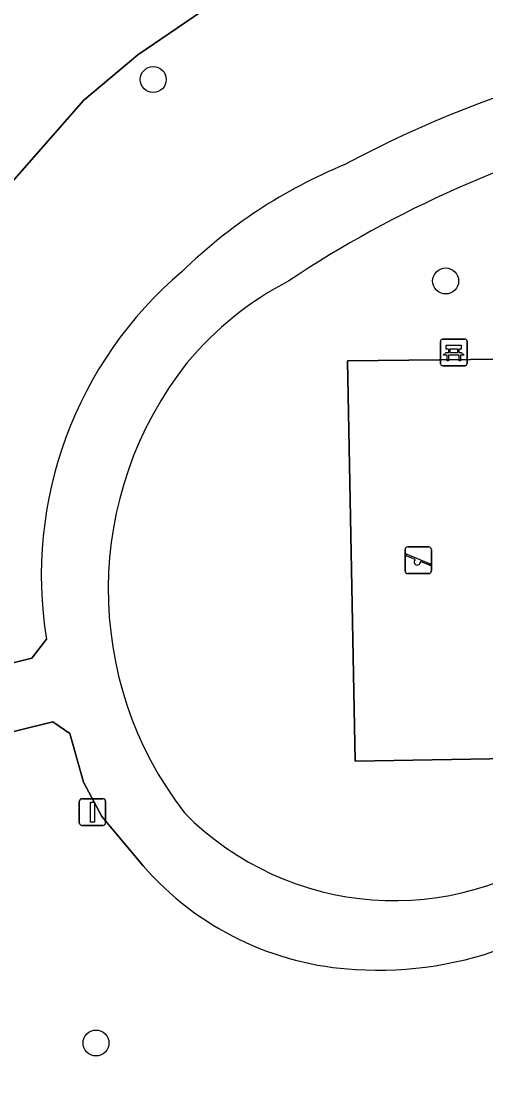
# Model space of a CAD drawing. Extents: x 157793 to 159380, y 380877 to 382313.
# Drawn here: x 159039.82 to 159057.32, y 381634.78 to 381674.43 of the extents above; entities that cross this region are included whole.
import ezdxf

# ---------------------------------------------------------------- set-up
doc = ezdxf.new("R2010")
doc.units = 0
for name, color, linetype in [('IMGEO_Bank', 7, 'Continuous'), ('IMGEO_Boom', 7, 'Continuous'), ('IMGEO_Groenvoorziening', 7, 'Continuous'), ('IMGEO_Lichtmast', 7, 'Continuous'), ('IMGEO_Speelvoorziening', 7, 'Continuous'), ('IMGEO_Terreindeel_gesloten', 7, 'Continuous'), ('IMGEO_Voetpad_gesloten', 7, 'Continuous')]:
    doc.layers.add(name, color=color, linetype=linetype)

msp = doc.modelspace()

# ---------------------------------------------------------------- linework, layer by layer
at = {"layer": 'IMGEO_Bank'}
for p, q in [((159055.614, 381661.539), (159055.614, 381662.38)), ((159055.614, 381662.38), (159055.614, 381661.539)), ((159055.689, 381662.464), (159056.53, 381662.464)), ((159056.53, 381662.464), (159055.689, 381662.464)), ((159056.614, 381662.389), (159056.614, 381661.548)), ((159056.614, 381661.548), (159056.614, 381662.389)), ((159056.311, 381661.862), (159055.918, 381661.862)), ((159055.923, 381661.97), (159055.923, 381662.076)), ((159055.967, 381662.076), (159055.967, 381661.97)), ((159056.255, 381662.082), (159055.973, 381662.082)), ((159055.973, 381661.964), (159056.255, 381661.964)), ((159056.261, 381661.97), (159056.261, 381662.076)), ((159056.305, 381662.076), (159056.305, 381661.97)), ((159056.539, 381661.464), (159055.698, 381661.464)), ((159055.698, 381661.464), (159056.539, 381661.464))]:
    msp.add_line(p, q, dxfattribs=at)
for points in [[(159055.917, 381662.082), (159055.831, 381662.082), (159055.831, 381662.243), (159056.394, 381662.243), (159056.394, 381662.082), (159056.311, 381662.082)], [(159055.861, 381661.862), (159055.719, 381661.862), (159055.831, 381661.964), (159055.917, 381661.964)], [(159055.911, 381661.855), (159055.911, 381661.648), (159055.868, 381661.648), (159055.868, 381661.855)], [(159056.311, 381661.964), (159056.394, 381661.964), (159056.506, 381661.862), (159056.367, 381661.862)], [(159056.361, 381661.855), (159056.361, 381661.648), (159056.317, 381661.648), (159056.317, 381661.855)]]:
    msp.add_lwpolyline(points, dxfattribs=at)
for centre, radius, start, end in [((159055.692, 381662.386), 0.0779, 92.4484, 184.2845), ((159055.692, 381662.386), 0.0779, 92.4484, 184.2845), ((159056.536, 381662.386), 0.0779, 2.4484, 94.2845), ((159056.536, 381662.386), 0.0779, 2.4484, 94.2845), ((159055.861, 381661.855), 0.00671, 2.8957, 87.1043), ((159055.918, 381661.855), 0.00671, 92.8957, 177.1043), ((159055.916, 381662.075), 0.00671, 2.8957, 87.1043), ((159055.916, 381661.971), 0.00671, 272.8957, 357.1043), ((159055.973, 381662.075), 0.00671, 92.8957, 177.1043), ((159055.973, 381661.971), 0.00671, 182.8957, 267.1043), ((159056.255, 381662.075), 0.00671, 2.8957, 87.1043), ((159056.255, 381661.971), 0.00671, 272.8957, 357.1043), ((159056.312, 381662.075), 0.00671, 92.8957, 177.1043), ((159056.312, 381661.971), 0.00671, 182.8957, 267.1043), ((159056.31, 381661.855), 0.00671, 2.8957, 87.1043), ((159056.367, 381661.855), 0.00671, 92.8957, 177.1043), ((159055.692, 381661.542), 0.0779, 182.4484, 274.2845), ((159055.692, 381661.542), 0.0779, 182.4484, 274.2845), ((159056.536, 381661.542), 0.0779, 272.4484, 4.2845), ((159056.536, 381661.542), 0.0779, 272.4484, 4.2845)]:
    msp.add_arc(centre, radius, start, end, dxfattribs=at)
at = {"layer": 'IMGEO_Boom'}
for centre in [(159044.794, 381672.231), (159055.806, 381664.652), (159042.639, 381635.984)]:
    msp.add_circle(centre, 0.489, dxfattribs=at)
at = {"layer": 'IMGEO_Groenvoorziening'}
for points in [[(159019.681, 381676.462), (159023.288, 381664.858), (159026.906, 381654.079), (159042.186, 381671.46), (159044.208, 381673.155), (159046.572, 381674.769)], [(159046.572, 381674.769), (159044.208, 381673.155), (159042.186, 381671.46), (159026.906, 381654.079), (159028.154, 381650.364), (159029.062, 381647.658), (159033.217, 381648.704), (159040.217, 381650.465), (159040.773, 381651.182)], [(159070.604, 381646.223), (159070.522, 381646.903), (159052.404, 381646.587), (159052.107, 381661.651), (159085.65, 381662.016), (159085.845, 381647.076), (159075.331, 381646.98), (159075.258, 381645.885), (159078.444, 381645.466)], [(159044.414, 381642.646), (159042.864, 381644.511), (159042.169, 381645.797), (159041.655, 381647.623), (159041.016, 381648.07), (159029.8, 381645.293), (159031.07, 381641.339), (159034.037, 381628.733), (159037.492, 381607.945), (159040.083, 381610.828), (159041.98, 381615.542), (159042.423, 381616.17), (159043.038, 381616.631), (159043.766, 381616.88), (159044.667, 381616.868)]]:
    msp.add_lwpolyline(points, dxfattribs=at)
for centre, radius, start, end in [((159072.045, 381631.614), 42.445, 91.5239, 118.1684), ((159073.237, 381629.655), 42.067, 103.9457, 123.6848), ((159059.352, 381651.16), 19.322, 112.3384, 134.2003), ((159055.554, 381653.581), 14.975, 130.2385, 189.2189), ((159055.6, 381653.658), 12.387, 117.3648, 140.2426), ((159056.831, 381653.042), 13.731, 141.5519, 217.7106), ((159053.871, 381652.449), 11.108, 224.6475, 306.8037), ((159053.018, 381650.157), 11.421, 221.1205, 266.9649), ((159053.287, 381652.345), 13.621, 266.3225, 291.7539)]:
    msp.add_arc(centre, radius, start, end, dxfattribs=at)
at = {"layer": 'IMGEO_Lichtmast'}
for p, q in [((159042.11, 381645.172), (159042.9, 381645.172)), ((159042.9, 381645.172), (159042.11, 381645.172)), ((159042.01, 381644.272), (159042.01, 381645.072)), ((159042.01, 381645.072), (159042.01, 381644.272)), ((159043, 381645.072), (159043, 381644.272)), ((159043, 381644.272), (159043, 381645.072)), ((159042.9, 381644.172), (159042.11, 381644.172)), ((159042.11, 381644.172), (159042.9, 381644.172))]:
    msp.add_line(p, q, dxfattribs=at)
msp.add_lwpolyline([(159042.43, 381645.047), (159042.58, 381645.047), (159042.58, 381644.297), (159042.43, 381644.297), (159042.43, 381645.047)], dxfattribs=at)
for centre, start, end in [((159042.11, 381645.072), 90, 180), ((159042.11, 381645.072), 90, 180), ((159042.9, 381645.072), 0, 90), ((159042.9, 381645.072), 360, 90), ((159042.11, 381644.272), 180, 270), ((159042.11, 381644.272), 180, 270), ((159042.9, 381644.272), 270, 0), ((159042.9, 381644.272), 270, 0)]:
    msp.add_arc(centre, 0.1, start, end, dxfattribs=at)
at = {"layer": 'IMGEO_Speelvoorziening'}
for p, q in [((159054.378, 381654.645), (159055.168, 381654.645)), ((159055.168, 381654.645), (159054.378, 381654.645)), ((159054.278, 381653.745), (159054.278, 381654.545)), ((159054.278, 381654.545), (159054.278, 381653.745)), ((159054.661, 381654.173), (159054.322, 381654.31)), ((159054.347, 381654.37), (159055.223, 381654.017)), ((159055.268, 381654.545), (159055.268, 381653.745)), ((159055.268, 381653.745), (159055.268, 381654.545)), ((159055.199, 381653.957), (159054.859, 381654.094)), ((159055.168, 381653.645), (159054.378, 381653.645)), ((159054.378, 381653.645), (159055.168, 381653.645))]:
    msp.add_line(p, q, dxfattribs=at)
for centre, radius, start, end in [((159054.378, 381654.545), 0.1, 90, 180), ((159054.378, 381654.545), 0.1, 90, 180), ((159055.168, 381654.545), 0.1, 0, 90), ((159055.168, 381654.545), 0.1, 360, 90), ((159054.335, 381654.34), 0.0327, 68.078, 248.078), ((159054.74, 381654.083), 0.12, 130.9928, 5.1632), ((159055.211, 381653.987), 0.0327, 248.078, 68.078), ((159054.378, 381653.745), 0.1, 180, 270), ((159054.378, 381653.745), 0.1, 180, 270), ((159055.168, 381653.745), 0.1, 270, 0), ((159055.168, 381653.745), 0.1, 270, 0)]:
    msp.add_arc(centre, radius, start, end, dxfattribs=at)
at = {"layer": 'IMGEO_Terreindeel_gesloten'}
msp.add_lwpolyline([(159075.258, 381645.885), (159075.331, 381646.98), (159085.845, 381647.076), (159085.65, 381662.016), (159052.107, 381661.651), (159052.404, 381646.587), (159070.522, 381646.903), (159070.604, 381646.223)], close=True, dxfattribs=at)
at = {"layer": 'IMGEO_Voetpad_gesloten'}
msp.add_lwpolyline([(159040.773, 381651.182), (159040.217, 381650.465), (159033.217, 381648.704), (159029.062, 381647.658), (159027.584, 381647.287), (159024.91, 381646.614), (159023.285, 381647.201), (159024.495, 381642.621), (159025.518, 381644.234), (159028.34, 381644.932), (159029.8, 381645.293), (159041.016, 381648.07), (159041.655, 381647.623), (159042.169, 381645.797), (159042.864, 381644.511), (159044.414, 381642.646)], dxfattribs=at)
for centre, radius, start, end in [((159072.045, 381631.614), 42.445, 91.5239, 118.1684), ((159073.237, 381629.655), 42.067, 103.9457, 123.6848), ((159059.352, 381651.16), 19.322, 112.3384, 134.2003), ((159055.554, 381653.581), 14.975, 130.2385, 189.2189), ((159055.6, 381653.658), 12.387, 117.3648, 140.2426), ((159056.831, 381653.042), 13.731, 141.5519, 217.7106), ((159053.871, 381652.449), 11.108, 224.6475, 306.8037), ((159053.018, 381650.157), 11.421, 221.1205, 266.9649), ((159053.287, 381652.345), 13.621, 266.3225, 291.7539)]:
    msp.add_arc(centre, radius, start, end, dxfattribs=at)

doc.saveas('drawing.dxf')
